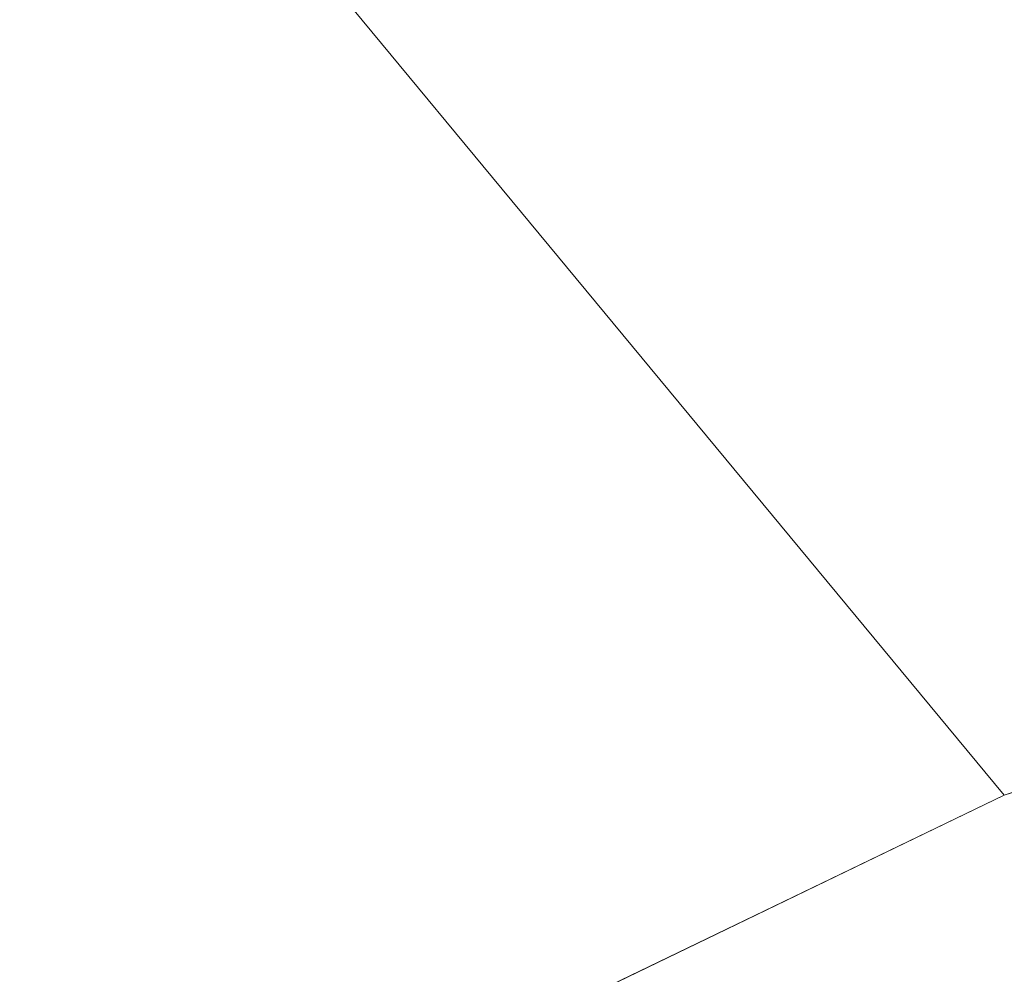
# Model space of a CAD drawing. Header units: metres. Extents: x 163628 to 167855, y 402678 to 405435.
# Tile 299 of 656: x 165647 to 165653, y 404049 to 404054. Entities that reach past the tile are written whole.
import ezdxf

# ---------------------------------------------------------------- set-up
doc = ezdxf.new("R2010")
doc.units = ezdxf.units.M
doc.layers.add('X-CA190022.004-UO-KAD_Percelen$0$B-WE-KG-GRENS_PERCEEL-GV', color=150, linetype='Continuous', lineweight=9)

msp = doc.modelspace()

# ---------------------------------------------------------------- linework, layer by layer
at = {"layer": 'X-CA190022.004-UO-KAD_Percelen$0$B-WE-KG-GRENS_PERCEEL-GV', "flags": 128}
msp.add_lwpolyline([(165816.43, 404126.37), (165784.658, 404112.989), (165755.734, 404100.808), (165751.56, 404099.05), (165737.97, 404093.3), (165736.06, 404093.5), (165713.66, 404097), (165702.01, 404098.82), (165690.38, 404082.32), (165674.48, 404059.35), (165670.46, 404057.52), (165663.93, 404054.55), (165655.8, 404050.85), (165652.73, 404049.83), (165641.99, 404044.65), (165623.44, 404035.76)], dxfattribs=at)
for points in [[(165619.78, 404089.99), (165629.7, 404069.66), (165635.18, 404058.37), (165641.99, 404044.65), (165652.73, 404049.83), (165646.35, 404057.53), (165650.04, 404064.64), (165644.78, 404067.42), (165642.1, 404068.9), (165641.5, 404069.17), (165634.57, 404072.95), (165642.805, 404090.975), (165633.856, 404095.897), (165625.212, 404100.687), (165624.792, 404100.919), (165623.93, 404099.04)], [(165663.93, 404054.55), (165662.91, 404056.79), (165659.68, 404063.82), (165660.27, 404064.09), (165659.31, 404066.19), (165661.63, 404067.25), (165659.32, 404072.28), (165656.23, 404070.87), (165654.73, 404074.15), (165645.06, 404095.91), (165642.805, 404090.975), (165634.57, 404072.95), (165641.5, 404069.17), (165642.1, 404068.9), (165644.78, 404067.42), (165650.04, 404064.64), (165646.35, 404057.53), (165652.73, 404049.83), (165655.8, 404050.85)]]:
    msp.add_lwpolyline(points, close=True, dxfattribs=at)

doc.saveas('drawing.dxf')
